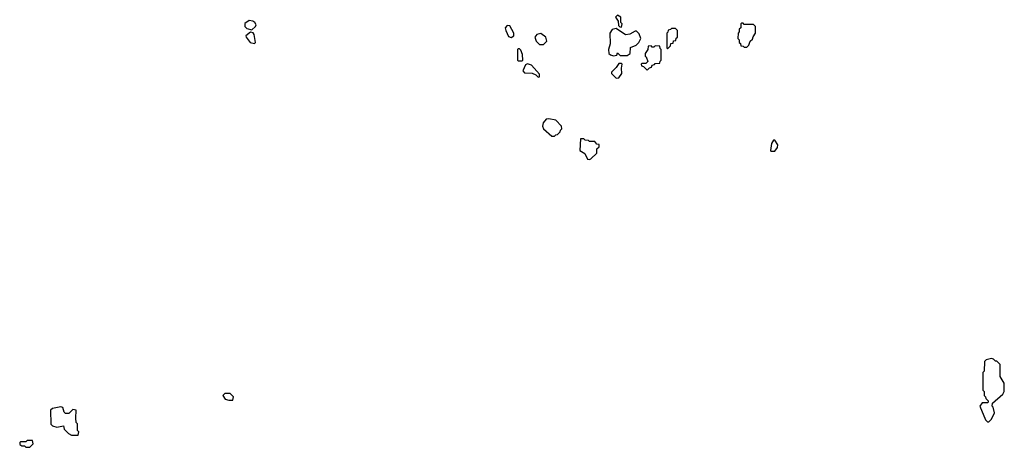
# Model space of a CAD drawing. Extents: x 1980017 to 2252640, y 74400 to 266395.
# Tile 337 of 388: x 2174970 to 2182290, y 219650 to 222825. Entities that reach past the tile are written whole.
import ezdxf

# ---------------------------------------------------------------- set-up
doc = ezdxf.new("R2010")
doc.units = 0

msp = doc.modelspace()

# ---------------------------------------------------------------- linework, layer by layer
at = {"layer": '0CON20XD'}
for points in [[(2179445, 222770), (2179450, 222795), (2179440, 222805), (2179440, 222845), (2179415, 222860), (2179400, 222845), (2179420, 222815), (2179421.7, 222781.7), (2179431.7, 222771.7), (2179445, 222770)], [(2176695, 222750), (2176722.5, 222775), (2176727, 222787), (2176717.5, 222805), (2176704.1, 222814.1), (2176675, 222820), (2176643.4, 222796.6), (2176644, 222774), (2176659.3, 222759.3), (2176695, 222750)], [(2178625, 222692.5), (2178642.5, 222705), (2178642.5, 222725), (2178615, 222780), (2178595, 222782.5), (2178580, 222765), (2178583.8, 222743.8), (2178605, 222700), (2178625, 222692.5)], [(2179385, 222557.5), (2179408.3, 222561.7), (2179415, 222580), (2179435, 222560), (2179485, 222560), (2179507.5, 222575), (2179511.7, 222618.3), (2179553.6, 222636.4), (2179572.5, 222655), (2179587.5, 222685), (2179575, 222720), (2179555, 222740), (2179545, 222740), (2179505, 222717.5), (2179475, 222712.5), (2179405, 222760), (2179375, 222752.5), (2179357.5, 222725), (2179360, 222645), (2179347, 222603), (2179350, 222575), (2179363, 222563), (2179385, 222557.5)], [(2179785, 222610), (2179808.3, 222631.7), (2179811.7, 222648.3), (2179828.3, 222651.7), (2179831.7, 222668.3), (2179848.3, 222671.7), (2179851.7, 222688.3), (2179860, 222695), (2179860, 222745), (2179845, 222760), (2179815, 222760), (2179808.3, 222751.7), (2179791.7, 222748.3), (2179788.3, 222731.7), (2179780, 222725), (2179780, 222615), (2179785, 222610)], [(2180375, 222620), (2180390, 222635), (2180400, 222665), (2180418.3, 222681.7), (2180421.7, 222698.3), (2180440, 222725), (2180440, 222775), (2180425, 222790), (2180355, 222790), (2180348.3, 222798.3), (2180335, 222800), (2180330, 222795), (2180330, 222765), (2180320, 222755), (2180320, 222735), (2180312.5, 222725), (2180310, 222685), (2180320, 222675), (2180320, 222655), (2180328.3, 222648.3), (2180331.7, 222631.7), (2180348.3, 222628.3), (2180355, 222620), (2180375, 222620)], [(2176715, 222647.5), (2176722.5, 222655), (2176713.3, 222715), (2176705, 222727.5), (2176685, 222732.5), (2176650, 222705), (2176652.5, 222695), (2176682.5, 222655), (2176715, 222647.5)], [(2178865, 222640), (2178890, 222665), (2178882.5, 222695), (2178845, 222722.5), (2178813.9, 222716.1), (2178800, 222695), (2178810, 222665), (2178835, 222640), (2178865, 222640)], [(2178705, 222520), (2178710, 222525), (2178707, 222567), (2178695, 222600), (2178685, 222610), (2178675, 222610), (2178670, 222605), (2178670, 222525), (2178675, 222520), (2178705, 222520)], [(2179635, 222450), (2179651.7, 222468.3), (2179668.3, 222471.7), (2179671.7, 222488.3), (2179688.3, 222491.7), (2179695, 222500), (2179728.3, 222501.7), (2179731.7, 222518.3), (2179740, 222525), (2179740, 222605), (2179731.7, 222611.7), (2179728.3, 222628.3), (2179695, 222630), (2179685, 222620), (2179671.7, 222621.7), (2179665, 222630), (2179641.7, 222628.3), (2179640, 222605), (2179620, 222575), (2179620, 222555), (2179628.3, 222548.3), (2179640, 222515), (2179625, 222500), (2179595, 222500), (2179590, 222495), (2179591.7, 222481.7), (2179608.3, 222478.3), (2179635, 222450)], [(2178825, 222397.5), (2178835, 222400), (2178835, 222420), (2178775, 222487.5), (2178745, 222497.5), (2178730, 222490), (2178710, 222445), (2178721.7, 222431.7), (2178779.3, 222429.3), (2178806.7, 222416.7), (2178825, 222397.5)], [(2179405, 222390), (2179425, 222392.5), (2179447.5, 222425), (2179443.3, 222465), (2179450, 222495), (2179445, 222500), (2179425, 222500), (2179405, 222470), (2179370, 222435), (2179370, 222425), (2179405, 222390)], [(2178945, 221960), (2178955, 221970), (2178968.3, 221971.7), (2178988.3, 221991.7), (2178990, 222005), (2179000, 222015), (2178997.5, 222035), (2178955, 222080), (2178905, 222090), (2178885, 222087.5), (2178860.7, 222059.3), (2178857.5, 222035), (2178863.3, 222015), (2178925, 221960), (2178945, 221960)], [(2179205, 221787.5), (2179215, 221792.5), (2179260, 221835), (2179260, 221865), (2179278.3, 221881.7), (2179278.3, 221898.3), (2179261.7, 221901.7), (2179245, 221920), (2179205, 221920), (2179198.3, 221928.3), (2179175, 221930), (2179165, 221940), (2179140, 221940), (2179133.8, 221853.8), (2179172.5, 221832.5), (2179190.7, 221790.7), (2179205, 221787.5)], [(2180585, 221850), (2180603.9, 221876.1), (2180605.8, 221895), (2180585, 221930), (2180575, 221930), (2180560, 221905), (2180552.5, 221855), (2180555, 221850), (2180585, 221850)], [(2182175, 219840), (2182195, 219860), (2182216.7, 219905), (2182207, 219947), (2182200, 219955), (2182201.7, 219978.3), (2182280, 220045), (2182290, 220065), (2182290, 220125), (2182260, 220175), (2182260, 220265), (2182235, 220290), (2182225, 220290), (2182210, 220305), (2182195, 220310), (2182155, 220300), (2182143, 220287), (2182140, 220215), (2182130, 220205), (2182130, 220075), (2182140, 220065), (2182140, 220035), (2182150, 220025), (2182151.7, 220011.7), (2182170, 219995), (2182170, 219985), (2182165, 219980), (2182125, 219980), (2182107.5, 219955), (2182150, 219855), (2182165, 219840), (2182175, 219840)], [(2176555, 220000), (2176560, 220025), (2176535, 220050), (2176495, 220050), (2176480, 220035), (2176498.3, 220008.3), (2176525, 220000), (2176555, 220000)], [(2175405, 219740), (2175410, 219765), (2175400, 219775), (2175400, 219825), (2175390, 219835), (2175387.5, 219865), (2175390, 219925), (2175365, 219930), (2175335, 219900), (2175311.7, 219901.7), (2175301.7, 219911.7), (2175290, 219945), (2175275, 219950), (2175213, 219937), (2175200, 219925), (2175201.7, 219821.7), (2175215, 219810), (2175245, 219800), (2175295, 219810), (2175300, 219785), (2175333, 219753), (2175355, 219740), (2175405, 219740)], [(2175045, 219650), (2175070, 219675), (2175065, 219700), (2175025, 219700), (2175015, 219690), (2174975, 219690), (2174970, 219685), (2174971.7, 219671.7), (2174985, 219660), (2175005, 219660), (2175015, 219650), (2175045, 219650)]]:
    msp.add_lwpolyline(points, dxfattribs=at)

doc.saveas('drawing.dxf')
